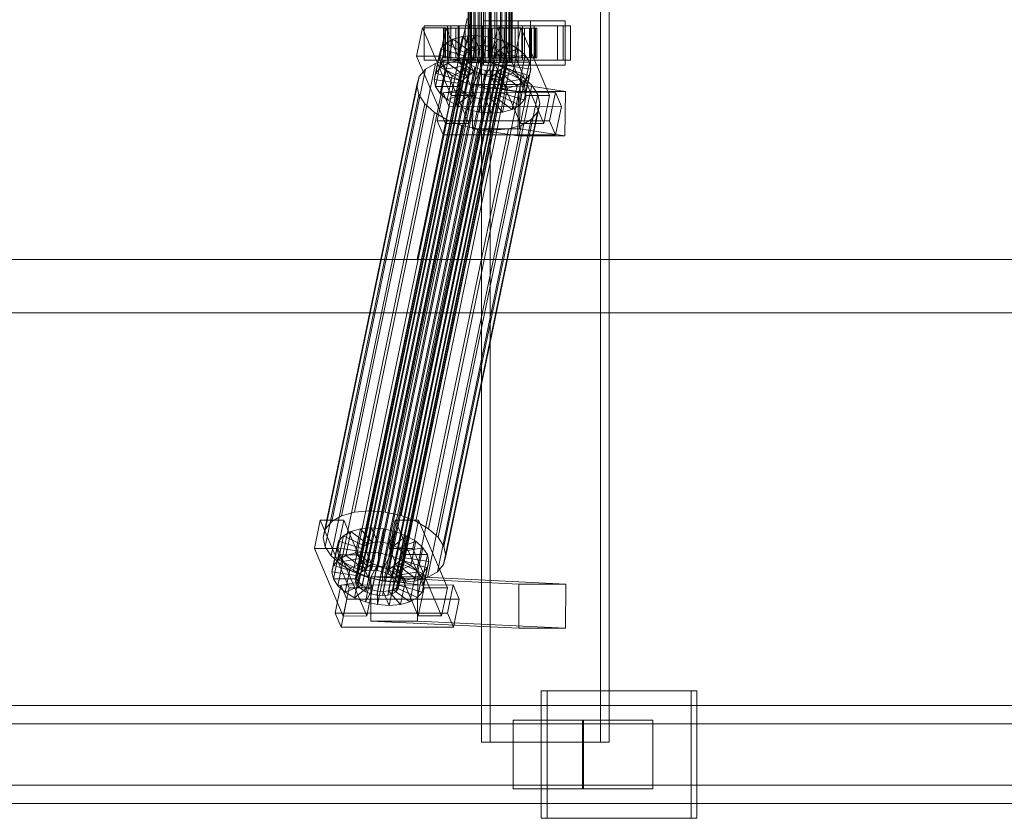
# Model space of a CAD drawing. Header units: millimetres. Extents: x -1970 to 61924, y -58230 to 6847.
# Tile 497 of 656: x 19935 to 20336, y -18456 to -18130. Entities that reach past the tile are written whole.
import ezdxf

# ---------------------------------------------------------------- set-up
doc = ezdxf.new("R2010")
doc.units = ezdxf.units.MM
doc.layers.add('superior_C02', color=7, linetype='Continuous', lineweight=0)

msp = doc.modelspace()

# ---------------------------------------------------------------- linework, layer by layer
at = {"layer": 'superior_C02'}
for p, q in [((20122.893, -17575), (20122.893, -18425)), ((20126.47, -18425), (20126.47, -17575)), ((20171.385, -18425), (20171.385, -17575)), ((20174.961, -17575), (20174.961, -18425)), ((20117.402, -18148), (20117.402, -17852)), ((20117.613, -18148), (20117.613, -17852)), ((20117.804, -18148), (20117.804, -17852)), ((20118.423, -18148), (20118.423, -17852)), ((20118.791, -18148), (20118.791, -17852)), ((20119.776, -18148), (20119.776, -17852)), ((20120.296, -18148), (20120.296, -17852)), ((20121.58, -18148), (20121.58, -17852)), ((20122.217, -18148), (20122.217, -17852)), ((20123.712, -18148), (20123.712, -17852)), ((20124.422, -18148), (20124.422, -17852)), ((20126.027, -18148), (20126.027, -17852)), ((20126.762, -18148), (20126.762, -17852)), ((20128.367, -18148), (20128.367, -17852)), ((20129.077, -18148), (20129.077, -17852)), ((20130.573, -18148), (20130.573, -17852)), ((20131.209, -18148), (20131.209, -17852)), ((20132.493, -18148), (20132.493, -17852)), ((20133.013, -18148), (20133.013, -17852)), ((20133.999, -18148), (20133.999, -17852)), ((20134.366, -18148), (20134.366, -17852)), ((20134.986, -17852), (20134.986, -18148)), ((20135.176, -18148), (20135.176, -17852)), ((20135.387, -18148), (20135.387, -17852)), ((20117.046, -18130), (20096.643, -18228.298)), ((20098.422, -18228.298), (20118.824, -18130)), ((20109.039, -18133), (20099.494, -18133)), ((20099.494, -18133), (20099.494, -18147)), ((20113.8, -18133), (20099.494, -18133)), ((20109.039, -18147), (20109.039, -18133)), ((20109.039, -18133), (20123.346, -18133)), ((20156.159, -18133), (20110.341, -18133)), ((20110.341, -18133), (20110.341, -18147)), ((20113.321, -18133), (20110.341, -18133)), ((20113.321, -18147), (20113.321, -18133)), ((20113.321, -18133), (20159.14, -18133)), ((20113.8, -18147), (20113.8, -18133)), ((20113.8, -18133), (20123.346, -18133)), ((20123.346, -18133), (20123.346, -18147)), ((20142.795, -18131), (20123.704, -18131)), ((20123.704, -18131), (20123.704, -18149)), ((20137.892, -18131), (20123.704, -18131)), ((20139.585, -18133), (20130.04, -18133)), ((20130.04, -18133), (20130.04, -18147)), ((20144.346, -18133), (20130.04, -18133)), ((20137.892, -18149), (20137.892, -18131)), ((20137.892, -18131), (20156.983, -18131)), ((20139.585, -18147), (20139.585, -18133)), ((20139.585, -18133), (20153.892, -18133)), ((20142.795, -18149), (20142.795, -18131)), ((20142.795, -18131), (20156.983, -18131)), ((20144.346, -18147), (20144.346, -18133)), ((20144.346, -18133), (20153.892, -18133)), ((20153.892, -18133), (20153.892, -18147)), ((20156.159, -18147), (20156.159, -18133)), ((20156.159, -18133), (20159.14, -18133)), ((20156.983, -18131), (20156.983, -18149)), ((20159.14, -18133), (20159.14, -18147)), ((20098.806, -18133.859), (20096.425, -18145.327)), ((20108.351, -18133.847), (20098.806, -18133.859)), ((20110.556, -18161.391), (20098.806, -18133.859)), ((20105.971, -18145.315), (20108.351, -18133.847)), ((20107.857, -18134), (20107.411, -18134)), ((20107.411, -18134), (20117.402, -18134)), ((20107.411, -18146), (20107.411, -18134)), ((20107.411, -18134), (20108.258, -18134)), ((20109.566, -18134), (20107.857, -18134)), ((20107.857, -18134), (20117.613, -18134)), ((20107.857, -18146), (20107.857, -18134)), ((20108.258, -18134), (20117.804, -18134)), ((20108.258, -18146), (20108.258, -18134)), ((20108.258, -18134), (20110.342, -18134)), ((20108.351, -18133.847), (20120.102, -18161.379)), ((20112.422, -18134), (20109.566, -18134)), ((20109.566, -18134), (20118.423, -18134)), ((20109.566, -18146), (20109.566, -18134)), ((20110.342, -18134), (20118.791, -18134)), ((20110.342, -18146), (20110.342, -18134)), ((20110.342, -18134), (20113.52, -18134)), ((20115.125, -18137.325), (20111.215, -18138.419)), ((20116.231, -18134), (20112.422, -18134)), ((20112.422, -18134), (20119.776, -18134)), ((20112.422, -18146), (20112.422, -18134)), ((20113.084, -18147.155), (20115.125, -18137.325)), ((20113.52, -18134), (20120.296, -18134)), ((20113.52, -18146), (20113.52, -18134)), ((20113.52, -18134), (20117.575, -18134)), ((20119.66, -18136.948), (20115.125, -18137.325)), ((20115.125, -18137.325), (20119.96, -18142.862)), ((20120.732, -18134), (20116.231, -18134)), ((20116.231, -18134), (20121.58, -18134)), ((20116.231, -18146), (20116.231, -18134)), ((20117.402, -18134), (20117.613, -18134)), ((20117.402, -18134), (20117.402, -18146)), ((20117.804, -18134), (20117.402, -18134)), ((20117.575, -18134), (20122.217, -18134)), ((20117.575, -18146), (20117.575, -18134)), ((20117.575, -18134), (20122.231, -18134)), ((20117.613, -18134), (20118.423, -18134)), ((20117.613, -18134), (20117.613, -18146)), ((20117.62, -18146.777), (20119.66, -18136.948)), ((20117.804, -18134), (20117.804, -18146)), ((20118.791, -18134), (20117.804, -18134)), ((20118.423, -18134), (20119.776, -18134)), ((20118.423, -18134), (20118.423, -18146)), ((20118.791, -18134), (20118.791, -18146)), ((20120.296, -18134), (20118.791, -18134)), ((20124.513, -18137.313), (20119.66, -18136.948)), ((20119.66, -18136.948), (20122.108, -18142.683)), ((20119.776, -18134), (20121.58, -18134)), ((20119.776, -18134), (20119.776, -18146)), ((20120.296, -18134), (20120.296, -18146)), ((20122.217, -18134), (20120.296, -18134)), ((20125.619, -18134), (20120.732, -18134)), ((20120.732, -18134), (20123.712, -18134)), ((20120.732, -18146), (20120.732, -18134)), ((20121.58, -18134), (20123.712, -18134)), ((20121.58, -18134), (20121.58, -18146)), ((20122.217, -18134), (20122.217, -18146)), ((20124.422, -18134), (20122.217, -18134)), ((20122.231, -18134), (20124.422, -18134)), ((20122.231, -18146), (20122.231, -18134)), ((20122.231, -18134), (20127.171, -18134)), ((20122.473, -18147.143), (20124.513, -18137.313)), ((20123.712, -18134), (20126.027, -18134)), ((20123.712, -18134), (20123.712, -18146)), ((20124.513, -18137.313), (20124.407, -18142.856)), ((20124.422, -18134), (20124.422, -18146)), ((20126.762, -18134), (20124.422, -18134)), ((20129.352, -18138.396), (20124.513, -18137.313)), ((20130.559, -18134), (20125.619, -18134)), ((20125.619, -18134), (20126.027, -18134)), ((20125.619, -18146), (20125.619, -18134)), ((20126.027, -18134), (20128.367, -18134)), ((20126.027, -18134), (20126.027, -18146)), ((20127.171, -18134), (20126.762, -18134)), ((20126.762, -18134), (20126.762, -18146)), ((20129.077, -18134), (20126.762, -18134)), ((20129.351, -18133.821), (20126.971, -18145.289)), ((20127.171, -18146), (20127.171, -18134)), ((20127.171, -18134), (20132.058, -18134)), ((20130.559, -18134), (20128.367, -18134)), ((20128.367, -18134), (20130.573, -18134)), ((20128.367, -18134), (20128.367, -18146)), ((20132.058, -18134), (20129.077, -18134)), ((20129.077, -18134), (20129.077, -18146)), ((20131.209, -18134), (20129.077, -18134)), ((20138.897, -18133.809), (20129.351, -18133.821)), ((20141.102, -18161.353), (20129.351, -18133.821)), ((20135.215, -18134), (20130.559, -18134)), ((20130.559, -18146), (20130.559, -18134)), ((20135.215, -18134), (20130.573, -18134)), ((20130.573, -18134), (20132.493, -18134)), ((20130.573, -18134), (20130.573, -18146)), ((20136.559, -18134), (20131.209, -18134)), ((20131.209, -18134), (20131.209, -18146)), ((20133.013, -18134), (20131.209, -18134)), ((20132.058, -18146), (20132.058, -18134)), ((20132.058, -18134), (20136.559, -18134)), ((20139.27, -18134), (20132.493, -18134)), ((20132.493, -18134), (20133.999, -18134)), ((20132.493, -18134), (20132.493, -18146)), ((20140.367, -18134), (20133.013, -18134)), ((20133.013, -18134), (20133.013, -18146)), ((20134.366, -18134), (20133.013, -18134)), ((20142.447, -18134), (20133.999, -18134)), ((20133.999, -18134), (20134.986, -18134)), ((20133.999, -18134), (20133.999, -18146)), ((20143.223, -18134), (20134.366, -18134)), ((20134.366, -18134), (20134.366, -18146)), ((20135.176, -18134), (20134.366, -18134)), ((20134.986, -18134), (20144.531, -18134)), ((20134.986, -18146), (20134.986, -18134)), ((20134.986, -18134), (20135.387, -18134)), ((20144.933, -18134), (20135.176, -18134)), ((20135.176, -18134), (20135.176, -18146)), ((20135.387, -18134), (20135.176, -18134)), ((20139.27, -18134), (20135.215, -18134)), ((20135.215, -18146), (20135.215, -18134)), ((20145.379, -18134), (20135.387, -18134)), ((20135.387, -18134), (20135.387, -18146)), ((20136.516, -18145.277), (20138.897, -18133.809)), ((20136.559, -18146), (20136.559, -18134)), ((20136.559, -18134), (20140.367, -18134)), ((20138.897, -18133.809), (20150.647, -18161.341)), ((20142.447, -18134), (20139.27, -18134)), ((20139.27, -18146), (20139.27, -18134)), ((20140.367, -18146), (20140.367, -18134)), ((20140.367, -18134), (20143.223, -18134)), ((20144.531, -18134), (20142.447, -18134)), ((20142.447, -18146), (20142.447, -18134)), ((20143.223, -18146), (20143.223, -18134)), ((20143.223, -18134), (20144.933, -18134)), ((20144.531, -18134), (20144.531, -18146)), ((20145.379, -18134), (20144.531, -18134)), ((20144.933, -18146), (20144.933, -18134)), ((20144.933, -18134), (20145.379, -18134)), ((20145.379, -18146), (20145.379, -18134)), ((20075.924, -18355.022), (20120.3, -18141.224)), ((20078.073, -18354.844), (20122.448, -18141.045)), ((20080.371, -18355.017), (20124.747, -18141.218)), ((20106.158, -18149.985), (20108.198, -18140.156)), ((20108.198, -18140.156), (20106.279, -18142.416)), ((20111.215, -18138.419), (20108.198, -18140.156)), ((20108.198, -18140.156), (20116.679, -18144.203)), ((20109.175, -18148.249), (20111.215, -18138.419)), ((20111.215, -18138.419), (20118.108, -18143.38)), ((20120.3, -18141.224), (20118.448, -18141.742)), ((20122.448, -18141.045), (20120.3, -18141.224)), ((20124.747, -18141.218), (20122.448, -18141.045)), ((20127.039, -18141.731), (20124.747, -18141.218)), ((20129.352, -18138.396), (20126.699, -18143.369)), ((20127.311, -18148.226), (20129.352, -18138.396)), ((20133.847, -18140.123), (20128.828, -18144.188)), ((20133.847, -18140.123), (20129.352, -18138.396)), ((20131.807, -18149.953), (20133.847, -18140.123)), ((20137.693, -18142.377), (20133.847, -18140.123)), ((20071.408, -18358.68), (20115.783, -18144.881)), ((20071.735, -18357.434), (20116.11, -18143.635)), ((20072.643, -18356.363), (20117.019, -18142.565)), ((20074.073, -18355.541), (20118.448, -18141.742)), ((20082.664, -18355.53), (20127.039, -18141.731)), ((20084.793, -18356.348), (20129.168, -18142.549)), ((20086.614, -18357.415), (20130.99, -18143.617)), ((20088.004, -18358.659), (20132.38, -18144.861)), ((20096.425, -18145.327), (20105.971, -18145.315)), ((20096.425, -18145.327), (20108.176, -18172.859)), ((20103.549, -18154.877), (20105.589, -18145.047)), ((20104.239, -18152.246), (20106.279, -18142.416)), ((20106.279, -18142.416), (20105.589, -18145.047)), ((20105.589, -18145.047), (20115.443, -18146.52)), ((20105.589, -18145.047), (20106.175, -18147.868)), ((20117.721, -18172.847), (20105.971, -18145.315)), ((20106.279, -18142.416), (20115.77, -18145.274)), ((20115.77, -18145.274), (20113.73, -18155.103)), ((20116.679, -18144.203), (20114.639, -18154.033)), ((20115.443, -18146.52), (20115.77, -18145.274)), ((20115.77, -18145.274), (20116.679, -18144.203)), ((20116.11, -18143.635), (20115.783, -18144.881)), ((20115.783, -18144.881), (20116.061, -18146.218)), ((20118.108, -18143.38), (20116.068, -18153.21)), ((20117.019, -18142.565), (20116.11, -18143.635)), ((20116.679, -18144.203), (20118.108, -18143.38)), ((20118.448, -18141.742), (20117.019, -18142.565)), ((20119.96, -18142.862), (20117.92, -18152.692)), ((20118.108, -18143.38), (20119.96, -18142.862)), ((20119.96, -18142.862), (20122.108, -18142.683)), ((20122.108, -18142.683), (20120.068, -18152.513)), ((20122.108, -18142.683), (20124.407, -18142.856)), ((20124.407, -18142.856), (20122.367, -18152.686)), ((20124.407, -18142.856), (20126.699, -18143.369)), ((20126.699, -18143.369), (20124.659, -18153.199)), ((20126.699, -18143.369), (20128.828, -18144.188)), ((20128.828, -18144.188), (20126.788, -18154.017)), ((20126.971, -18145.289), (20136.516, -18145.277)), ((20126.971, -18145.289), (20138.721, -18172.821)), ((20129.168, -18142.549), (20127.039, -18141.731)), ((20130.65, -18145.255), (20128.61, -18155.085)), ((20128.828, -18144.188), (20130.65, -18145.255)), ((20130.99, -18143.617), (20129.168, -18142.549)), ((20137.693, -18142.377), (20130.65, -18145.255)), ((20130.65, -18145.255), (20132.04, -18146.499)), ((20132.38, -18144.861), (20130.99, -18143.617)), ((20140.626, -18145.003), (20132.04, -18146.499)), ((20133.243, -18146.196), (20132.38, -18144.861)), ((20135.652, -18152.207), (20137.693, -18142.377)), ((20148.267, -18172.809), (20136.516, -18145.277)), ((20140.626, -18145.003), (20137.693, -18142.377)), ((20138.586, -18154.833), (20140.626, -18145.003)), ((20142.448, -18147.823), (20140.626, -18145.003)), ((20065.829, -18332.659), (20104.083, -18148.35)), ((20071.055, -18331.197), (20109.31, -18146.887)), ((20071.685, -18360.017), (20116.061, -18146.218)), ((20072.548, -18361.352), (20116.924, -18147.554)), ((20073.938, -18362.596), (20118.313, -18148.798)), ((20077.118, -18330.692), (20115.373, -18146.383)), ((20083.606, -18331.181), (20121.86, -18146.872)), ((20088.818, -18362.578), (20133.193, -18148.779)), ((20133.243, -18146.196), (20088.867, -18359.995)), ((20089.145, -18361.332), (20133.52, -18147.533)), ((20090.074, -18332.629), (20128.329, -18148.32)), ((20099.494, -18147), (20109.039, -18147)), ((20099.494, -18147), (20113.8, -18147)), ((20104.083, -18148.35), (20100.05, -18150.672)), ((20109.31, -18146.887), (20104.083, -18148.35)), ((20104.135, -18157.698), (20106.175, -18147.868)), ((20106.158, -18149.985), (20109.175, -18148.249)), ((20106.175, -18147.868), (20115.721, -18147.856)), ((20106.175, -18147.868), (20107.997, -18150.688)), ((20117.402, -18146), (20107.411, -18146)), ((20107.411, -18146), (20107.857, -18146)), ((20108.258, -18146), (20107.411, -18146)), ((20117.613, -18146), (20107.857, -18146)), ((20107.857, -18146), (20109.566, -18146)), ((20107.997, -18150.688), (20116.584, -18149.192)), ((20117.804, -18146), (20108.258, -18146)), ((20110.342, -18146), (20108.258, -18146)), ((20123.346, -18147), (20109.039, -18147)), ((20109.175, -18148.249), (20113.084, -18147.155)), ((20116.068, -18153.21), (20109.175, -18148.249)), ((20115.373, -18146.383), (20109.31, -18146.887)), ((20118.423, -18146), (20109.566, -18146)), ((20109.566, -18146), (20112.422, -18146)), ((20110.341, -18147), (20156.159, -18147)), ((20110.341, -18147), (20113.321, -18147)), ((20118.791, -18146), (20110.342, -18146)), ((20113.52, -18146), (20110.342, -18146)), ((20119.776, -18146), (20112.422, -18146)), ((20112.422, -18146), (20116.231, -18146)), ((20113.084, -18147.155), (20117.62, -18146.777)), ((20117.92, -18152.692), (20113.084, -18147.155)), ((20159.14, -18147), (20113.321, -18147)), ((20115.443, -18146.52), (20113.403, -18156.35)), ((20120.296, -18146), (20113.52, -18146)), ((20117.575, -18146), (20113.52, -18146)), ((20115.721, -18147.856), (20113.68, -18157.686)), ((20123.346, -18147), (20113.8, -18147)), ((20116.584, -18149.192), (20114.543, -18159.022)), ((20121.86, -18146.872), (20115.373, -18146.383)), ((20115.721, -18147.856), (20115.443, -18146.52)), ((20116.584, -18149.192), (20115.721, -18147.856)), ((20116.061, -18146.218), (20116.924, -18147.554)), ((20121.58, -18146), (20116.231, -18146)), ((20116.231, -18146), (20120.732, -18146)), ((20117.973, -18150.436), (20116.584, -18149.192)), ((20116.924, -18147.554), (20118.313, -18148.798)), ((20117.613, -18146), (20117.402, -18146)), ((20117.402, -18146), (20117.804, -18146)), ((20117.804, -18148), (20117.402, -18148)), ((20117.402, -18148), (20117.613, -18148)), ((20122.217, -18146), (20117.575, -18146)), ((20122.231, -18146), (20117.575, -18146)), ((20118.423, -18146), (20117.613, -18146)), ((20117.613, -18148), (20118.423, -18148)), ((20120.068, -18152.513), (20117.62, -18146.777)), ((20117.62, -18146.777), (20122.473, -18147.143)), ((20117.804, -18146), (20118.791, -18146)), ((20118.791, -18148), (20117.804, -18148)), ((20118.313, -18148.798), (20120.135, -18149.865)), ((20119.776, -18146), (20118.423, -18146)), ((20118.423, -18148), (20119.776, -18148)), ((20118.791, -18146), (20120.296, -18146)), ((20120.296, -18148), (20118.791, -18148)), ((20121.58, -18146), (20119.776, -18146)), ((20119.776, -18148), (20121.58, -18148)), ((20120.296, -18146), (20122.217, -18146)), ((20122.217, -18148), (20120.296, -18148)), ((20123.712, -18146), (20120.732, -18146)), ((20120.732, -18146), (20125.619, -18146)), ((20123.712, -18146), (20121.58, -18146)), ((20121.58, -18148), (20123.712, -18148)), ((20128.329, -18148.32), (20121.86, -18146.872)), ((20122.217, -18146), (20124.422, -18146)), ((20124.422, -18148), (20122.217, -18148)), ((20124.422, -18146), (20122.231, -18146)), ((20127.171, -18146), (20122.231, -18146)), ((20122.367, -18152.686), (20122.473, -18147.143)), ((20122.473, -18147.143), (20127.311, -18148.226)), ((20123.704, -18149), (20142.795, -18149)), ((20137.892, -18149), (20123.704, -18149)), ((20126.027, -18146), (20123.712, -18146)), ((20123.712, -18148), (20126.027, -18148)), ((20124.422, -18146), (20126.762, -18146)), ((20126.762, -18148), (20124.422, -18148)), ((20124.659, -18153.199), (20127.311, -18148.226)), ((20126.027, -18146), (20125.619, -18146)), ((20125.619, -18146), (20130.559, -18146)), ((20128.367, -18146), (20126.027, -18146)), ((20126.027, -18148), (20128.367, -18148)), ((20126.762, -18146), (20127.171, -18146)), ((20126.762, -18146), (20129.077, -18146)), ((20129.077, -18148), (20126.762, -18148)), ((20132.058, -18146), (20127.171, -18146)), ((20127.311, -18148.226), (20131.807, -18149.953)), ((20134.339, -18150.629), (20128.329, -18148.32)), ((20130.573, -18146), (20128.367, -18146)), ((20128.367, -18146), (20130.559, -18146)), ((20128.367, -18148), (20130.573, -18148)), ((20129.077, -18146), (20132.058, -18146)), ((20129.077, -18146), (20131.209, -18146)), ((20131.209, -18148), (20129.077, -18148)), ((20132.04, -18146.499), (20129.999, -18156.329)), ((20130.04, -18147), (20139.585, -18147)), ((20130.04, -18147), (20144.346, -18147)), ((20130.559, -18146), (20135.215, -18146)), ((20132.493, -18146), (20130.573, -18146)), ((20130.573, -18146), (20135.215, -18146)), ((20130.573, -18148), (20132.493, -18148)), ((20130.862, -18157.665), (20132.903, -18147.835)), ((20133.18, -18149.171), (20131.14, -18159.001)), ((20131.209, -18146), (20136.559, -18146)), ((20131.209, -18146), (20133.013, -18146)), ((20133.013, -18148), (20131.209, -18148)), ((20132.04, -18146.499), (20132.903, -18147.835)), ((20136.559, -18146), (20132.058, -18146)), ((20132.284, -18149.85), (20133.193, -18148.779)), ((20133.999, -18146), (20132.493, -18146)), ((20132.493, -18146), (20139.27, -18146)), ((20132.493, -18148), (20133.999, -18148)), ((20133.18, -18149.171), (20132.853, -18150.417)), ((20132.903, -18147.835), (20142.448, -18147.823)), ((20132.903, -18147.835), (20133.18, -18149.171)), ((20133.013, -18146), (20140.367, -18146)), ((20133.013, -18146), (20134.366, -18146)), ((20134.366, -18148), (20133.013, -18148)), ((20143.034, -18150.644), (20133.18, -18149.171)), ((20133.193, -18148.779), (20133.52, -18147.533)), ((20133.52, -18147.533), (20133.243, -18146.196)), ((20134.986, -18146), (20133.999, -18146)), ((20133.999, -18146), (20142.447, -18146)), ((20133.999, -18148), (20134.986, -18148)), ((20134.366, -18146), (20143.223, -18146)), ((20134.366, -18146), (20135.176, -18146)), ((20135.176, -18148), (20134.366, -18148)), ((20144.531, -18146), (20134.986, -18146)), ((20135.387, -18146), (20134.986, -18146)), ((20134.986, -18148), (20135.387, -18148)), ((20135.176, -18146), (20144.933, -18146)), ((20135.176, -18146), (20135.387, -18146)), ((20135.387, -18148), (20135.176, -18148)), ((20135.215, -18146), (20139.27, -18146)), ((20135.387, -18146), (20145.379, -18146)), ((20140.367, -18146), (20136.559, -18146)), ((20156.983, -18149), (20137.892, -18149)), ((20139.27, -18146), (20142.447, -18146)), ((20153.892, -18147), (20139.585, -18147)), ((20143.223, -18146), (20140.367, -18146)), ((20142.448, -18147.823), (20140.408, -18157.653)), ((20142.447, -18146), (20144.531, -18146)), ((20143.034, -18150.644), (20142.448, -18147.823)), ((20156.983, -18149), (20142.795, -18149)), ((20144.933, -18146), (20143.223, -18146)), ((20153.892, -18147), (20144.346, -18147)), ((20144.531, -18146), (20145.379, -18146)), ((20145.379, -18146), (20144.933, -18146)), ((20159.14, -18147), (20156.159, -18147)), ((20061.796, -18334.981), (20100.05, -18150.672)), ((20075.759, -18363.664), (20120.135, -18149.865)), ((20077.889, -18364.482), (20122.264, -18150.683)), ((20080.181, -18364.995), (20124.556, -18151.196)), ((20082.479, -18365.168), (20126.855, -18151.369)), ((20084.628, -18364.989), (20129.003, -18151.191)), ((20086.48, -18364.471), (20130.855, -18150.672)), ((20087.909, -18363.648), (20132.284, -18149.85)), ((20096.084, -18334.938), (20134.339, -18150.629)), ((20100.05, -18150.672), (20097.485, -18153.694)), ((20101.225, -18337.95), (20139.479, -18153.641)), ((20103.549, -18154.877), (20104.239, -18152.246)), ((20104.239, -18152.246), (20106.158, -18149.985)), ((20113.73, -18155.103), (20104.239, -18152.246)), ((20105.957, -18160.518), (20107.997, -18150.688)), ((20114.639, -18154.033), (20106.158, -18149.985)), ((20107.997, -18150.688), (20110.931, -18153.314)), ((20108.89, -18163.144), (20110.931, -18153.314)), ((20110.931, -18153.314), (20117.973, -18150.436)), ((20110.931, -18153.314), (20114.776, -18155.567)), ((20116.068, -18153.21), (20114.639, -18154.033)), ((20114.776, -18155.567), (20119.795, -18151.503)), ((20117.973, -18150.436), (20115.933, -18160.266)), ((20117.92, -18152.692), (20116.068, -18153.21)), ((20119.795, -18151.503), (20117.755, -18161.333)), ((20120.068, -18152.513), (20117.92, -18152.692)), ((20119.795, -18151.503), (20117.973, -18150.436)), ((20119.271, -18157.295), (20121.924, -18152.321)), ((20121.924, -18152.321), (20119.795, -18151.503)), ((20121.924, -18152.321), (20119.884, -18162.151)), ((20122.367, -18152.686), (20120.068, -18152.513)), ((20120.135, -18149.865), (20122.264, -18150.683)), ((20124.216, -18152.835), (20121.924, -18152.321)), ((20124.216, -18152.835), (20122.176, -18162.664)), ((20122.264, -18150.683), (20124.556, -18151.196)), ((20124.659, -18153.199), (20122.367, -18152.686)), ((20124.11, -18158.378), (20124.216, -18152.835)), ((20126.515, -18153.008), (20124.216, -18152.835)), ((20126.515, -18153.008), (20124.475, -18162.837)), ((20124.556, -18151.196), (20126.855, -18151.369)), ((20126.788, -18154.017), (20124.659, -18153.199)), ((20128.663, -18152.829), (20126.515, -18153.008)), ((20128.963, -18158.743), (20126.515, -18153.008)), ((20128.663, -18152.829), (20126.623, -18162.659)), ((20126.788, -18154.017), (20131.807, -18149.953)), ((20126.855, -18151.369), (20129.003, -18151.191)), ((20130.515, -18152.311), (20128.475, -18162.14)), ((20128.61, -18155.085), (20135.652, -18152.207)), ((20130.515, -18152.311), (20128.663, -18152.829)), ((20133.498, -18158.366), (20128.663, -18152.829)), ((20129.003, -18151.191), (20130.855, -18150.672)), ((20131.944, -18151.488), (20129.904, -18161.318)), ((20131.944, -18151.488), (20130.515, -18152.311)), ((20137.408, -18157.272), (20130.515, -18152.311)), ((20132.853, -18150.417), (20130.813, -18160.247)), ((20130.855, -18150.672), (20132.284, -18149.85)), ((20131.807, -18149.953), (20135.652, -18152.207)), ((20132.853, -18150.417), (20131.944, -18151.488)), ((20140.425, -18155.535), (20131.944, -18151.488)), ((20142.344, -18153.275), (20132.853, -18150.417)), ((20139.479, -18153.641), (20134.339, -18150.629)), ((20135.652, -18152.207), (20138.586, -18154.833)), ((20143.401, -18157.152), (20139.479, -18153.641)), ((20140.304, -18163.105), (20142.344, -18153.275)), ((20140.425, -18155.535), (20142.344, -18153.275)), ((20140.994, -18160.474), (20143.034, -18150.644)), ((20142.344, -18153.275), (20143.034, -18150.644)), ((20058.308, -18341.52), (20096.562, -18157.211)), ((20059.23, -18338.003), (20097.485, -18153.694)), ((20097.485, -18153.694), (20096.562, -18157.211)), ((20096.562, -18157.211), (20097.346, -18160.982)), ((20113.403, -18156.35), (20103.549, -18154.877)), ((20104.135, -18157.698), (20103.549, -18154.877)), ((20105.147, -18341.461), (20143.401, -18157.152)), ((20112.736, -18165.397), (20114.776, -18155.567)), ((20113.73, -18155.103), (20113.403, -18156.35)), ((20113.403, -18156.35), (20113.68, -18157.686)), ((20114.639, -18154.033), (20113.73, -18155.103)), ((20114.776, -18155.567), (20119.271, -18157.295)), ((20117.231, -18167.125), (20119.271, -18157.295)), ((20119.5, -18156.962), (20119.253, -18174.943)), ((20119.271, -18157.295), (20124.11, -18158.378)), ((20138.591, -18156.962), (20119.5, -18156.962)), ((20138.009, -18159.83), (20119.5, -18156.962)), ((20128.61, -18155.085), (20126.788, -18154.017)), ((20129.999, -18156.329), (20128.61, -18155.085)), ((20129.999, -18156.329), (20138.586, -18154.833)), ((20130.862, -18157.665), (20129.999, -18156.329)), ((20140.408, -18157.653), (20130.862, -18157.665)), ((20131.14, -18159.001), (20130.862, -18157.665)), ((20133.498, -18158.366), (20137.408, -18157.272)), ((20135.368, -18167.102), (20137.408, -18157.272)), ((20137.408, -18157.272), (20140.425, -18155.535)), ((20138.343, -18174.943), (20138.591, -18156.962)), ((20138.385, -18165.365), (20140.425, -18155.535)), ((20138.586, -18154.833), (20140.408, -18157.653)), ((20138.591, -18156.962), (20157.1, -18159.83)), ((20140.408, -18157.653), (20140.994, -18160.474)), ((20145.837, -18160.922), (20143.401, -18157.152)), ((20059.091, -18345.291), (20097.346, -18160.982)), ((20097.346, -18160.982), (20099.781, -18164.752)), ((20113.68, -18157.686), (20104.135, -18157.698)), ((20105.957, -18160.518), (20104.135, -18157.698)), ((20107.203, -18160.247), (20104.823, -18171.715)), ((20114.543, -18159.022), (20105.957, -18160.518)), ((20108.89, -18163.144), (20105.957, -18160.518)), ((20153.021, -18160.19), (20107.203, -18160.247)), ((20109.651, -18165.983), (20107.203, -18160.247)), ((20145.837, -18160.922), (20107.582, -18345.231)), ((20108.176, -18172.859), (20110.556, -18161.391)), ((20115.933, -18160.266), (20108.89, -18163.144)), ((20110.556, -18161.391), (20120.102, -18161.379)), ((20117.755, -18161.333), (20112.736, -18165.397)), ((20113.68, -18157.686), (20114.543, -18159.022)), ((20114.543, -18159.022), (20115.933, -18160.266)), ((20115.933, -18160.266), (20117.755, -18161.333)), ((20120.102, -18161.379), (20117.721, -18172.847)), ((20117.755, -18161.333), (20119.884, -18162.151)), ((20122.07, -18168.208), (20124.11, -18158.378)), ((20124.11, -18158.378), (20128.963, -18158.743)), ((20126.923, -18168.573), (20128.963, -18158.743)), ((20128.475, -18162.14), (20129.904, -18161.318)), ((20128.963, -18158.743), (20133.498, -18158.366)), ((20129.904, -18161.318), (20130.813, -18160.247)), ((20129.904, -18161.318), (20138.385, -18165.365)), ((20130.813, -18160.247), (20131.14, -18159.001)), ((20130.813, -18160.247), (20140.304, -18163.105)), ((20131.14, -18159.001), (20140.994, -18160.474)), ((20131.458, -18168.196), (20133.498, -18158.366)), ((20137.762, -18177.811), (20138.009, -18159.83)), ((20138.009, -18159.83), (20157.1, -18159.83)), ((20138.721, -18172.821), (20141.102, -18161.353)), ((20140.994, -18160.474), (20140.304, -18163.105)), ((20141.102, -18161.353), (20150.647, -18161.341)), ((20146.62, -18164.693), (20145.837, -18160.922)), ((20150.647, -18161.341), (20148.267, -18172.809)), ((20150.641, -18171.658), (20153.021, -18160.19)), ((20153.021, -18160.19), (20155.469, -18165.926)), ((20157.1, -18159.83), (20156.852, -18177.811)), ((20061.526, -18349.061), (20099.781, -18164.752)), ((20099.781, -18164.752), (20103.703, -18168.263)), ((20108.365, -18349.002), (20146.62, -18164.693)), ((20112.736, -18165.397), (20108.89, -18163.144)), ((20117.231, -18167.125), (20112.736, -18165.397)), ((20119.884, -18162.151), (20117.231, -18167.125)), ((20119.884, -18162.151), (20122.176, -18162.664)), ((20122.176, -18162.664), (20122.07, -18168.208)), ((20122.176, -18162.664), (20124.475, -18162.837)), ((20124.475, -18162.837), (20126.623, -18162.659)), ((20124.475, -18162.837), (20126.923, -18168.573)), ((20126.623, -18162.659), (20128.475, -18162.14)), ((20126.623, -18162.659), (20131.458, -18168.196)), ((20128.475, -18162.14), (20135.368, -18167.102)), ((20138.385, -18165.365), (20135.368, -18167.102)), ((20140.304, -18163.105), (20138.385, -18165.365)), ((20145.698, -18168.21), (20146.62, -18164.693)), ((20065.448, -18352.572), (20103.703, -18168.263)), ((20103.703, -18168.263), (20108.844, -18171.275)), ((20107.271, -18177.451), (20109.651, -18165.983)), ((20107.443, -18352.519), (20145.698, -18168.21)), ((20109.651, -18165.983), (20155.469, -18165.926)), ((20122.07, -18168.208), (20117.231, -18167.125)), ((20126.923, -18168.573), (20122.07, -18168.208)), ((20131.458, -18168.196), (20126.923, -18168.573)), ((20135.368, -18167.102), (20131.458, -18168.196)), ((20143.132, -18171.232), (20145.698, -18168.21)), ((20155.469, -18165.926), (20153.089, -18177.394)), ((20070.589, -18355.584), (20108.844, -18171.275)), ((20076.599, -18357.893), (20114.853, -18173.584)), ((20100.844, -18357.863), (20139.099, -18173.554)), ((20104.823, -18171.715), (20150.641, -18171.658)), ((20104.823, -18171.715), (20107.271, -18177.451)), ((20104.878, -18355.541), (20143.132, -18171.232)), ((20117.721, -18172.847), (20108.176, -18172.859)), ((20108.844, -18171.275), (20114.853, -18173.584)), ((20114.853, -18173.584), (20121.322, -18175.032)), ((20133.873, -18175.016), (20139.099, -18173.554)), ((20148.267, -18172.809), (20138.721, -18172.821)), ((20139.099, -18173.554), (20143.132, -18171.232)), ((20153.089, -18177.394), (20150.641, -18171.658)), ((20083.067, -18359.341), (20121.322, -18175.032)), ((20089.555, -18359.83), (20127.809, -18175.521)), ((20095.618, -18359.326), (20133.873, -18175.016)), ((20153.089, -18177.394), (20107.271, -18177.451)), ((20119.253, -18174.943), (20138.343, -18174.943)), ((20137.762, -18177.811), (20119.253, -18174.943)), ((20121.322, -18175.032), (20127.809, -18175.521)), ((20127.809, -18175.521), (20133.873, -18175.016)), ((20156.852, -18177.811), (20138.343, -18174.943)), ((20156.852, -18177.811), (20137.762, -18177.811)), ((20096.643, -18228.298), (19160.686, -18228.298)), ((19162.465, -18228.298), (20098.422, -18228.298)), ((20096.643, -18228.298), (20098.422, -18228.298)), ((21032.6, -18228.298), (20096.643, -18228.298)), ((20098.422, -18228.298), (21034.379, -18228.298)), ((24634.01, -18250), (15575.415, -18250)), ((15576.913, -18250), (24635.508, -18250)), ((20061.796, -18334.981), (20065.829, -18332.659)), ((20065.829, -18332.659), (20071.055, -18331.197)), ((20071.055, -18331.197), (20077.118, -18330.692)), ((20077.118, -18330.692), (20083.606, -18331.181)), ((20083.606, -18331.181), (20090.074, -18332.629)), ((20090.074, -18332.629), (20096.084, -18334.938)), ((20057.15, -18334.551), (20054.77, -18346.02)), ((20066.696, -18334.539), (20057.15, -18334.551)), ((20068.901, -18362.083), (20057.15, -18334.551)), ((20058.308, -18341.52), (20059.23, -18338.003)), ((20059.23, -18338.003), (20061.796, -18334.981)), ((20064.316, -18346.008), (20066.696, -18334.539)), ((20066.696, -18334.539), (20078.447, -18362.071)), ((20073.47, -18338.017), (20069.56, -18339.111)), ((20071.429, -18347.847), (20073.47, -18338.017)), ((20078.005, -18337.64), (20073.47, -18338.017)), ((20073.47, -18338.017), (20078.305, -18343.554)), ((20075.965, -18347.47), (20078.005, -18337.64)), ((20082.858, -18338.005), (20078.005, -18337.64)), ((20078.005, -18337.64), (20080.453, -18343.376)), ((20080.817, -18347.835), (20082.858, -18338.005)), ((20082.858, -18338.005), (20082.752, -18343.549)), ((20087.697, -18339.088), (20082.858, -18338.005)), ((20087.696, -18334.513), (20085.316, -18345.981)), ((20097.241, -18334.501), (20087.696, -18334.513)), ((20099.447, -18362.045), (20087.696, -18334.513)), ((20094.861, -18345.969), (20097.241, -18334.501)), ((20096.084, -18334.938), (20101.225, -18337.95)), ((20097.241, -18334.501), (20108.992, -18362.033)), ((20101.225, -18337.95), (20105.147, -18341.461)), ((20059.091, -18345.291), (20058.308, -18341.52)), ((20064.503, -18350.678), (20066.543, -18340.848)), ((20066.543, -18340.848), (20064.624, -18343.108)), ((20069.56, -18339.111), (20066.543, -18340.848)), ((20066.543, -18340.848), (20075.024, -18344.895)), ((20067.52, -18348.941), (20069.56, -18339.111)), ((20069.56, -18339.111), (20076.453, -18344.073)), ((20087.697, -18339.088), (20085.044, -18344.062)), ((20085.656, -18348.918), (20087.697, -18339.088)), ((20092.192, -18340.816), (20087.173, -18344.88)), ((20092.192, -18340.816), (20087.697, -18339.088)), ((20090.152, -18350.645), (20092.192, -18340.816)), ((20096.037, -18343.069), (20092.192, -18340.816)), ((20105.147, -18341.461), (20107.582, -18345.231)), ((20054.77, -18346.02), (20064.316, -18346.008)), ((20054.77, -18346.02), (20066.521, -18373.551)), ((20061.526, -18349.061), (20059.091, -18345.291)), ((20061.894, -18355.569), (20063.934, -18345.739)), ((20062.584, -18352.938), (20064.624, -18343.108)), ((20064.624, -18343.108), (20063.934, -18345.739)), ((20063.934, -18345.739), (20073.788, -18347.212)), ((20063.934, -18345.739), (20064.52, -18348.56)), ((20076.066, -18373.539), (20064.316, -18346.008)), ((20064.624, -18343.108), (20074.115, -18345.966)), ((20074.115, -18345.966), (20072.075, -18355.796)), ((20075.024, -18344.895), (20072.984, -18354.725)), ((20073.788, -18347.212), (20074.115, -18345.966)), ((20074.115, -18345.966), (20075.024, -18344.895)), ((20076.453, -18344.073), (20074.413, -18353.902)), ((20075.024, -18344.895), (20076.453, -18344.073)), ((20078.305, -18343.554), (20076.265, -18353.384)), ((20076.453, -18344.073), (20078.305, -18343.554)), ((20078.305, -18343.554), (20080.453, -18343.376)), ((20080.453, -18343.376), (20078.413, -18353.205)), ((20080.453, -18343.376), (20082.752, -18343.549)), ((20082.752, -18343.549), (20080.712, -18353.378)), ((20082.752, -18343.549), (20085.044, -18344.062)), ((20085.044, -18344.062), (20083.004, -18353.892)), ((20085.044, -18344.062), (20087.173, -18344.88)), ((20087.173, -18344.88), (20085.133, -18354.71)), ((20085.316, -18345.981), (20094.861, -18345.969)), ((20085.316, -18345.981), (20097.066, -18373.513)), ((20088.995, -18345.947), (20086.955, -18355.777)), ((20087.173, -18344.88), (20088.995, -18345.947)), ((20096.037, -18343.069), (20088.995, -18345.947)), ((20088.995, -18345.947), (20090.384, -18347.191)), ((20098.971, -18345.695), (20090.384, -18347.191)), ((20093.997, -18352.899), (20096.037, -18343.069)), ((20106.612, -18373.501), (20094.861, -18345.969)), ((20098.971, -18345.695), (20096.037, -18343.069)), ((20096.931, -18355.525), (20098.971, -18345.695)), ((20100.793, -18348.515), (20098.971, -18345.695)), ((20107.582, -18345.231), (20108.365, -18349.002)), ((20065.448, -18352.572), (20061.526, -18349.061)), ((20062.48, -18358.39), (20064.52, -18348.56)), ((20064.503, -18350.678), (20067.52, -18348.941)), ((20064.52, -18348.56), (20074.065, -18348.548)), ((20064.52, -18348.56), (20066.342, -18351.38)), ((20066.342, -18351.38), (20074.928, -18349.884)), ((20067.52, -18348.941), (20071.429, -18347.847)), ((20074.413, -18353.902), (20067.52, -18348.941)), ((20071.429, -18347.847), (20075.965, -18347.47)), ((20076.265, -18353.384), (20071.429, -18347.847)), ((20073.788, -18347.212), (20071.748, -18357.042)), ((20074.065, -18348.548), (20072.025, -18358.378)), ((20074.928, -18349.884), (20072.888, -18359.714)), ((20074.065, -18348.548), (20073.788, -18347.212)), ((20074.928, -18349.884), (20074.065, -18348.548)), ((20076.318, -18351.128), (20074.928, -18349.884)), ((20078.413, -18353.205), (20075.965, -18347.47)), ((20075.965, -18347.47), (20080.817, -18347.835)), ((20080.712, -18353.378), (20080.817, -18347.835)), ((20080.817, -18347.835), (20085.656, -18348.918)), ((20083.004, -18353.892), (20085.656, -18348.918)), ((20085.656, -18348.918), (20090.152, -18350.645)), ((20090.384, -18347.191), (20088.344, -18357.021)), ((20089.207, -18358.357), (20091.247, -18348.527)), ((20091.525, -18349.863), (20089.485, -18359.693)), ((20090.384, -18347.191), (20091.247, -18348.527)), ((20091.525, -18349.863), (20091.198, -18351.109)), ((20091.247, -18348.527), (20100.793, -18348.515)), ((20091.247, -18348.527), (20091.525, -18349.863)), ((20101.379, -18351.336), (20091.525, -18349.863)), ((20100.793, -18348.515), (20098.753, -18358.345)), ((20101.379, -18351.336), (20100.793, -18348.515)), ((20108.365, -18349.002), (20107.443, -18352.519)), ((20061.894, -18355.569), (20062.584, -18352.938)), ((20062.584, -18352.938), (20064.503, -18350.678)), ((20072.075, -18355.796), (20062.584, -18352.938)), ((20064.302, -18361.21), (20066.342, -18351.38)), ((20072.984, -18354.725), (20064.503, -18350.678)), ((20070.589, -18355.584), (20065.448, -18352.572)), ((20066.342, -18351.38), (20069.275, -18354.006)), ((20067.235, -18363.836), (20069.275, -18354.006)), ((20069.275, -18354.006), (20076.318, -18351.128)), ((20069.275, -18354.006), (20073.121, -18356.26)), ((20074.413, -18353.902), (20072.984, -18354.725)), ((20073.121, -18356.26), (20078.14, -18352.196)), ((20076.318, -18351.128), (20074.278, -18360.958)), ((20076.265, -18353.384), (20074.413, -18353.902)), ((20078.14, -18352.196), (20076.099, -18362.025)), ((20078.413, -18353.205), (20076.265, -18353.384)), ((20078.14, -18352.196), (20076.318, -18351.128)), ((20077.616, -18357.987), (20080.269, -18353.014)), ((20080.269, -18353.014), (20078.14, -18352.196)), ((20080.269, -18353.014), (20078.229, -18362.843)), ((20080.712, -18353.378), (20078.413, -18353.205)), ((20082.561, -18353.527), (20080.269, -18353.014)), ((20082.561, -18353.527), (20080.521, -18363.357)), ((20083.004, -18353.892), (20080.712, -18353.378)), ((20082.455, -18359.07), (20082.561, -18353.527)), ((20084.86, -18353.7), (20082.561, -18353.527)), ((20084.86, -18353.7), (20082.819, -18363.53)), ((20085.133, -18354.71), (20083.004, -18353.892)), ((20087.008, -18353.521), (20084.86, -18353.7)), ((20087.308, -18359.436), (20084.86, -18353.7)), ((20087.008, -18353.521), (20084.968, -18363.351)), ((20085.133, -18354.71), (20090.152, -18350.645)), ((20088.86, -18353.003), (20086.82, -18362.833)), ((20086.955, -18355.777), (20093.997, -18352.899)), ((20088.86, -18353.003), (20087.008, -18353.521)), ((20091.843, -18359.058), (20087.008, -18353.521)), ((20090.289, -18352.18), (20088.249, -18362.01)), ((20090.289, -18352.18), (20088.86, -18353.003)), ((20095.753, -18357.964), (20088.86, -18353.003)), ((20091.198, -18351.109), (20089.158, -18360.939)), ((20090.152, -18350.645), (20093.997, -18352.899)), ((20091.198, -18351.109), (20090.289, -18352.18)), ((20098.77, -18356.228), (20090.289, -18352.18)), ((20100.689, -18353.967), (20091.198, -18351.109)), ((20093.997, -18352.899), (20096.931, -18355.525)), ((20098.648, -18363.797), (20100.689, -18353.967)), ((20098.77, -18356.228), (20100.689, -18353.967)), ((20099.338, -18361.166), (20101.379, -18351.336)), ((20100.689, -18353.967), (20101.379, -18351.336)), ((20107.443, -18352.519), (20104.878, -18355.541)), ((20071.748, -18357.042), (20061.894, -18355.569)), ((20062.48, -18358.39), (20061.894, -18355.569)), ((20072.025, -18358.378), (20062.48, -18358.39)), ((20064.302, -18361.21), (20062.48, -18358.39)), ((20076.599, -18357.893), (20070.589, -18355.584)), ((20071.081, -18366.09), (20073.121, -18356.26)), ((20071.408, -18358.68), (20071.735, -18357.434)), ((20071.735, -18357.434), (20072.643, -18356.363)), ((20072.075, -18355.796), (20071.748, -18357.042)), ((20071.748, -18357.042), (20072.025, -18358.378)), ((20072.025, -18358.378), (20072.888, -18359.714)), ((20072.984, -18354.725), (20072.075, -18355.796)), ((20072.643, -18356.363), (20074.073, -18355.541)), ((20073.121, -18356.26), (20077.616, -18357.987)), ((20074.073, -18355.541), (20075.924, -18355.022)), ((20075.576, -18367.817), (20077.616, -18357.987)), ((20075.924, -18355.022), (20078.073, -18354.844)), ((20083.067, -18359.341), (20076.599, -18357.893)), ((20077.616, -18357.987), (20082.455, -18359.07)), ((20077.759, -18357.646), (20077.683, -18375.644)), ((20096.85, -18357.646), (20077.759, -18357.646)), ((20138.152, -18360.514), (20077.759, -18357.646)), ((20078.073, -18354.844), (20080.371, -18355.017)), ((20080.371, -18355.017), (20082.664, -18355.53)), ((20082.664, -18355.53), (20084.793, -18356.348)), ((20084.793, -18356.348), (20086.614, -18357.415)), ((20086.955, -18355.777), (20085.133, -18354.71)), ((20086.614, -18357.415), (20088.004, -18358.659)), ((20088.344, -18357.021), (20086.955, -18355.777)), ((20088.344, -18357.021), (20096.931, -18355.525)), ((20089.207, -18358.357), (20088.344, -18357.021)), ((20098.753, -18358.345), (20089.207, -18358.357)), ((20089.485, -18359.693), (20089.207, -18358.357)), ((20091.843, -18359.058), (20095.753, -18357.964)), ((20093.713, -18367.794), (20095.753, -18357.964)), ((20100.844, -18357.863), (20095.618, -18359.326)), ((20095.753, -18357.964), (20098.77, -18356.228)), ((20096.73, -18366.057), (20098.77, -18356.228)), ((20096.774, -18375.644), (20096.85, -18357.646)), ((20096.85, -18357.646), (20157.243, -18360.514)), ((20096.931, -18355.525), (20098.753, -18358.345)), ((20098.753, -18358.345), (20099.338, -18361.166)), ((20104.878, -18355.541), (20100.844, -18357.863)), ((20065.548, -18360.939), (20063.167, -18372.408)), ((20072.888, -18359.714), (20064.302, -18361.21)), ((20067.235, -18363.836), (20064.302, -18361.21)), ((20111.366, -18360.882), (20065.548, -18360.939)), ((20067.996, -18366.675), (20065.548, -18360.939)), ((20066.521, -18373.551), (20068.901, -18362.083)), ((20074.278, -18360.958), (20067.235, -18363.836)), ((20068.901, -18362.083), (20078.447, -18362.071)), ((20076.099, -18362.025), (20071.081, -18366.09)), ((20071.685, -18360.017), (20071.408, -18358.68)), ((20072.548, -18361.352), (20071.685, -18360.017)), ((20073.938, -18362.596), (20072.548, -18361.352)), ((20072.888, -18359.714), (20074.278, -18360.958)), ((20074.278, -18360.958), (20076.099, -18362.025)), ((20078.447, -18362.071), (20076.066, -18373.539)), ((20076.099, -18362.025), (20078.229, -18362.843)), ((20080.415, -18368.9), (20082.455, -18359.07)), ((20082.455, -18359.07), (20087.308, -18359.436)), ((20089.555, -18359.83), (20083.067, -18359.341)), ((20085.267, -18369.265), (20087.308, -18359.436)), ((20086.82, -18362.833), (20088.249, -18362.01)), ((20087.308, -18359.436), (20091.843, -18359.058)), ((20088.004, -18358.659), (20088.867, -18359.995)), ((20088.249, -18362.01), (20089.158, -18360.939)), ((20088.249, -18362.01), (20096.73, -18366.057)), ((20089.145, -18361.332), (20088.818, -18362.578)), ((20088.867, -18359.995), (20089.145, -18361.332)), ((20089.158, -18360.939), (20089.485, -18359.693)), ((20089.158, -18360.939), (20098.648, -18363.797)), ((20089.485, -18359.693), (20099.338, -18361.166)), ((20095.618, -18359.326), (20089.555, -18359.83)), ((20089.803, -18368.888), (20091.843, -18359.058)), ((20097.066, -18373.513), (20099.447, -18362.045)), ((20099.338, -18361.166), (20098.648, -18363.797)), ((20099.447, -18362.045), (20108.992, -18362.033)), ((20108.992, -18362.033), (20106.612, -18373.501)), ((20108.986, -18372.35), (20111.366, -18360.882)), ((20111.366, -18360.882), (20113.814, -18366.618)), ((20138.076, -18378.512), (20138.152, -18360.514)), ((20138.152, -18360.514), (20157.243, -18360.514)), ((20157.243, -18360.514), (20157.167, -18378.512)), ((20071.081, -18366.09), (20067.235, -18363.836)), ((20075.576, -18367.817), (20071.081, -18366.09)), ((20075.759, -18363.664), (20073.938, -18362.596)), ((20078.229, -18362.843), (20075.576, -18367.817)), ((20077.889, -18364.482), (20075.759, -18363.664)), ((20080.181, -18364.995), (20077.889, -18364.482)), ((20078.229, -18362.843), (20080.521, -18363.357)), ((20082.479, -18365.168), (20080.181, -18364.995)), ((20080.521, -18363.357), (20080.415, -18368.9)), ((20080.521, -18363.357), (20082.819, -18363.53)), ((20084.628, -18364.989), (20082.479, -18365.168)), ((20082.819, -18363.53), (20084.968, -18363.351)), ((20082.819, -18363.53), (20085.267, -18369.265)), ((20086.48, -18364.471), (20084.628, -18364.989)), ((20084.968, -18363.351), (20086.82, -18362.833)), ((20084.968, -18363.351), (20089.803, -18368.888)), ((20087.909, -18363.648), (20086.48, -18364.471)), ((20086.82, -18362.833), (20093.713, -18367.794)), ((20088.818, -18362.578), (20087.909, -18363.648)), ((20096.73, -18366.057), (20093.713, -18367.794)), ((20098.648, -18363.797), (20096.73, -18366.057)), ((20065.616, -18378.143), (20067.996, -18366.675)), ((20067.996, -18366.675), (20113.814, -18366.618)), ((20080.415, -18368.9), (20075.576, -18367.817)), ((20085.267, -18369.265), (20080.415, -18368.9)), ((20089.803, -18368.888), (20085.267, -18369.265)), ((20093.713, -18367.794), (20089.803, -18368.888)), ((20113.814, -18366.618), (20111.434, -18378.086)), ((20063.167, -18372.408), (20108.986, -18372.35)), ((20063.167, -18372.408), (20065.616, -18378.143)), ((20076.066, -18373.539), (20066.521, -18373.551)), ((20106.612, -18373.501), (20097.066, -18373.513)), ((20111.434, -18378.086), (20108.986, -18372.35)), ((20111.434, -18378.086), (20065.616, -18378.143)), ((20077.683, -18375.644), (20096.774, -18375.644)), ((20138.076, -18378.512), (20077.683, -18375.644)), ((20157.167, -18378.512), (20096.774, -18375.644)), ((20157.167, -18378.512), (20138.076, -18378.512)), ((20208.346, -18404), (20147.255, -18404)), ((20147.255, -18404), (20147.255, -18456)), ((20149.64, -18404), (20147.255, -18404)), ((20149.64, -18456), (20149.64, -18404)), ((20149.64, -18404), (20210.731, -18404)), ((20208.346, -18456), (20208.346, -18404)), ((20208.346, -18404), (20210.731, -18404)), ((20210.731, -18404), (20210.731, -18456)), ((20484.747, -18410), (19339.287, -18410)), ((19351.209, -18410), (20496.669, -18410)), ((20539.887, -18410), (19394.427, -18410)), ((19409.329, -18410), (20554.789, -18410)), ((20545.161, -18417.5), (19343.072, -18417.5)), ((19347.425, -18417.5), (20549.514, -18417.5)), ((20164.438, -18416), (20135.801, -18416)), ((20135.801, -18416), (20135.801, -18444)), ((20164.079, -18416), (20135.801, -18416)), ((20164.079, -18444), (20164.079, -18416)), ((20164.079, -18416), (20192.715, -18416)), ((20164.438, -18444), (20164.438, -18416)), ((20164.438, -18416), (20192.715, -18416)), ((20192.715, -18416), (20192.715, -18444)), ((20122.893, -18425), (20171.385, -18425)), ((20122.893, -18425), (20126.47, -18425)), ((20174.961, -18425), (20126.47, -18425)), ((20174.961, -18425), (20171.385, -18425)), ((19343.072, -18442.5), (20545.161, -18442.5)), ((19347.425, -18442.5), (20549.514, -18442.5)), ((20135.801, -18444), (20164.438, -18444)), ((20135.801, -18444), (20164.079, -18444)), ((20192.715, -18444), (20164.079, -18444)), ((20192.715, -18444), (20164.438, -18444)), ((19339.287, -18450), (20484.747, -18450)), ((19351.209, -18450), (20496.669, -18450)), ((19394.427, -18450), (20539.887, -18450)), ((19409.329, -18450), (20554.789, -18450)), ((20147.255, -18456), (20208.346, -18456)), ((20147.255, -18456), (20149.64, -18456)), ((20210.731, -18456), (20149.64, -18456)), ((20210.731, -18456), (20208.346, -18456))]:
    msp.add_line(p, q, dxfattribs=at)

doc.saveas('drawing.dxf')
